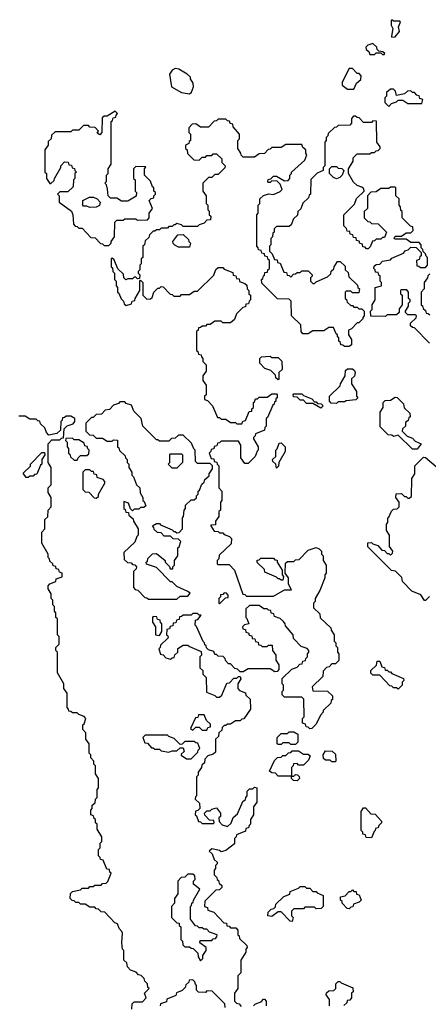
# Model space of a CAD drawing. Extents: x 2889633 to 3052318, y 540750 to 918690.
# Tile 385 of 656: x 2946481 to 2949065, y 798295 to 804530. Entities that reach past the tile are written whole.
import ezdxf

# ---------------------------------------------------------------- set-up
doc = ezdxf.new("R2010")
doc.units = 0

msp = doc.modelspace()

# ---------------------------------------------------------------- linework, layer by layer
at = {"layer": '0CON02XD'}
for points in [[(2948835, 804420), (2948855, 804422.5), (2948882.5, 804455), (2948876.7, 804485), (2948890, 804515), (2948885, 804520), (2948845, 804520), (2948835, 804530), (2948830, 804525), (2948830, 804495), (2948840, 804475), (2948832.5, 804425), (2948835, 804420)], [(2948785, 804310), (2948790, 804315), (2948777, 804327), (2948751.7, 804331.7), (2948741.7, 804341.7), (2948740, 804355), (2948715, 804380), (2948681.7, 804368.3), (2948670, 804355), (2948671.7, 804341.7), (2948688.3, 804328.3), (2948695, 804310), (2948725, 804310), (2948735, 804320), (2948765, 804320), (2948775, 804310), (2948785, 804310)], [(2947555, 804060), (2947568.3, 804071.7), (2947580, 804105), (2947577, 804127), (2947560, 804155), (2947560, 804165), (2947540, 804185), (2947487, 804217), (2947465, 804220), (2947445, 804210), (2947427.5, 804185), (2947440, 804105), (2947505, 804070), (2947555, 804060)], [(2948595, 804090), (2948611.7, 804128.3), (2948638.3, 804151.7), (2948640, 804175), (2948628.3, 804188.3), (2948615, 804190), (2948585, 804220), (2948565, 804220), (2948520, 804135), (2948520, 804115), (2948555, 804090), (2948595, 804090)], [(2948815, 803980), (2948831.7, 803998.3), (2948865, 804010), (2948875, 804020), (2948905, 804020), (2948935, 804000), (2949025, 804000), (2949030, 804025), (2949011.7, 804031.7), (2949008.3, 804048.3), (2948991.7, 804051.7), (2948978.3, 804068.3), (2948965, 804070), (2948955, 804080), (2948933, 804077), (2948915, 804060), (2948865, 804050), (2948858.3, 804078.3), (2948845, 804090), (2948825, 804090), (2948801.7, 804068.3), (2948800, 804045), (2948790, 804035), (2948790, 804005), (2948815, 803980)], [(2947045, 803100), (2947060, 803115), (2947060, 803125), (2947080, 803155), (2947081.7, 803248.3), (2947095, 803260), (2947135, 803260), (2947145, 803270), (2947215, 803270), (2947225, 803260), (2947288.3, 803261.7), (2947300, 803275), (2947300, 803305), (2947320, 803335), (2947300, 803385), (2947311.7, 803398.3), (2947328.3, 803401.7), (2947330, 803415), (2947340, 803425), (2947340, 803435), (2947330, 803445), (2947330, 803465), (2947321.7, 803471.7), (2947308.3, 803508.3), (2947270, 803545), (2947270, 803585), (2947278.3, 803598.3), (2947215, 803600), (2947200, 803585), (2947200, 803525), (2947210, 803515), (2947210, 803445), (2947220, 803435), (2947218.3, 803411.7), (2947165, 803380), (2947125, 803380), (2947095, 803400), (2947055, 803400), (2947040, 803415), (2947037, 803457), (2947030, 803485), (2947020, 803495), (2947030, 803505), (2947030, 803545), (2947040, 803555), (2947040, 803585), (2947060, 803615), (2947060, 803885), (2947068.3, 803891.7), (2947071.7, 803908.3), (2947088.3, 803911.7), (2947090, 803925), (2947100, 803935), (2947085, 803950), (2947035, 803920), (2947015, 803920), (2947001.7, 803908.3), (2947000, 803815), (2946988.3, 803801.7), (2946971.7, 803811.7), (2946980, 803825), (2946958.3, 803848.3), (2946925, 803850), (2946915, 803860), (2946885, 803860), (2946855, 803830), (2946815, 803830), (2946805, 803820), (2946705, 803820), (2946681.7, 803798.3), (2946680, 803775), (2946661.7, 803758.3), (2946660, 803735), (2946640, 803705), (2946640, 803565), (2946650, 803555), (2946650, 803525), (2946671.7, 803491.7), (2946678.3, 803491.7), (2946698.3, 803511.7), (2946700, 803525), (2946740, 803595), (2946740, 803605), (2946765, 803630), (2946788.3, 803628.3), (2946791.7, 803611.7), (2946808.3, 803608.3), (2946811.7, 803591.7), (2946828.3, 803588.3), (2946830, 803575), (2946840, 803565), (2946830, 803555), (2946830, 803525), (2946820, 803515), (2946818.3, 803471.7), (2946785, 803440), (2946735, 803440), (2946720, 803425), (2946730, 803415), (2946730, 803375), (2946808.3, 803318.3), (2946817.5, 803295), (2946820, 803235), (2946831.7, 803221.7), (2946845, 803220), (2946855, 803210), (2946875, 803210), (2946931.7, 803151.7), (2946958.3, 803148.3), (2946991.7, 803111.7), (2947005, 803110), (2947015, 803100), (2947045, 803100)], [(2948881.7, 802698.3), (2948880, 802675), (2948865, 802660), (2948805, 802660), (2948795, 802650), (2948701.7, 802651.7), (2948700, 802685), (2948710, 802695), (2948710, 802725), (2948730, 802755), (2948730, 802835), (2948770, 802845), (2948770, 802865), (2948760, 802875), (2948760, 802905), (2948751.7, 802911.7), (2948748.3, 802928.3), (2948731.7, 802931.7), (2948730, 802945), (2948720, 802955), (2948721.7, 802968.3), (2948735, 802980), (2948758.3, 802981.7), (2948775, 803000), (2948825, 803010), (2948835, 803020), (2948908.3, 803051.7), (2948921.7, 803068.3), (2948938.3, 803071.7), (2948955, 803090), (2948988.3, 803088.3), (2949020, 803055), (2949020, 803035), (2949011.7, 803028.3), (2949008.3, 803011.7), (2948990, 803005), (2948991.7, 802971.7), (2949005, 802970), (2949015, 802960), (2949048.3, 802961.7), (2949060, 802975), (2949060, 803025), (2949051.7, 803031.7), (2949048.3, 803048.3), (2949031.7, 803061.7), (2949030, 803075), (2949020, 803085), (2949020, 803105), (2949008.3, 803118.3), (2948955, 803120), (2948925, 803140), (2948855, 803140), (2948850, 803145), (2948855, 803160), (2948895, 803160), (2948925, 803180), (2948955, 803180), (2948970, 803195), (2948968.3, 803218.3), (2948951.7, 803221.7), (2948900, 803275), (2948900, 803315), (2948891.7, 803321.7), (2948890, 803345), (2948880, 803355), (2948880, 803395), (2948860, 803415), (2948860, 803465), (2948855, 803470), (2948825, 803470), (2948815, 803460), (2948765, 803460), (2948735, 803440), (2948701.7, 803438.3), (2948680, 803415), (2948680, 803335), (2948660, 803315), (2948660, 803275), (2948681.7, 803251.7), (2948695, 803250), (2948705, 803240), (2948748.3, 803238.3), (2948800, 803185), (2948788.3, 803151.7), (2948775, 803150), (2948765, 803140), (2948735, 803140), (2948725, 803130), (2948711.7, 803128.3), (2948698.3, 803091.7), (2948685, 803080), (2948675, 803080), (2948665, 803090), (2948651.7, 803091.7), (2948648.3, 803108.3), (2948631.7, 803111.7), (2948628.3, 803128.3), (2948611.7, 803131.7), (2948608.3, 803148.3), (2948591.7, 803151.7), (2948588.3, 803168.3), (2948571.7, 803171.7), (2948568.3, 803188.3), (2948551.7, 803191.7), (2948548.3, 803208.3), (2948530, 803225), (2948530, 803295), (2948598.3, 803361.7), (2948611.7, 803398.3), (2948660, 803445), (2948658.3, 803458.3), (2948645, 803470), (2948615, 803480), (2948591.7, 803501.7), (2948560, 803555), (2948560, 803585), (2948590, 803635), (2948590, 803655), (2948615, 803680), (2948695, 803680), (2948705, 803690), (2948725, 803690), (2948735, 803700), (2948748.3, 803701.7), (2948760, 803715), (2948760, 803725), (2948740, 803755), (2948738.3, 803888.3), (2948715, 803890), (2948705, 803880), (2948655, 803880), (2948628.3, 803908.3), (2948615, 803910), (2948605, 803920), (2948591.7, 803918.3), (2948580, 803905), (2948580, 803875), (2948568.3, 803861.7), (2948495, 803860), (2948485, 803850), (2948471.7, 803848.3), (2948431.7, 803808.3), (2948430, 803795), (2948420, 803785), (2948420, 803765), (2948410, 803755), (2948410, 803605), (2948400, 803595), (2948400, 803575), (2948361.7, 803558.3), (2948321.7, 803518.3), (2948320, 803425), (2948311.7, 803418.3), (2948308.3, 803401.7), (2948271.7, 803368.3), (2948258.3, 803331.7), (2948240, 803315), (2948238.3, 803291.7), (2948211.7, 803268.3), (2948198.3, 803231.7), (2948185, 803220), (2948105, 803220), (2948090, 803205), (2948090, 803185), (2948081.7, 803178.3), (2948080, 803155), (2948070, 803145), (2948070, 803105), (2948060, 803095), (2948060, 803065), (2948078.3, 803048.3), (2948091.7, 803011.7), (2948108.3, 803008.3), (2948111.7, 802991.7), (2948128.3, 802988.3), (2948151.7, 802931.7), (2948168.3, 802928.3), (2948171.7, 802911.7), (2948185, 802910), (2948195, 802900), (2948211.7, 802918.3), (2948225, 802920), (2948235, 802930), (2948255, 802930), (2948265, 802940), (2948305, 802940), (2948330, 802915), (2948330, 802905), (2948320, 802895), (2948320, 802875), (2948335, 802860), (2948345, 802860), (2948355, 802870), (2948428.3, 802901.7), (2948448.3, 802921.7), (2948451.7, 802938.3), (2948468.3, 802951.7), (2948470, 802965), (2948491.7, 802998.3), (2948508.3, 802998.3), (2948538.3, 802968.3), (2948540, 802945), (2948558.3, 802928.3), (2948561.7, 802901.7), (2948618.3, 802848.3), (2948620, 802835), (2948630, 802825), (2948625, 802800), (2948585, 802800), (2948575, 802810), (2948545, 802810), (2948540, 802805), (2948540, 802765), (2948548.3, 802758.3), (2948551.7, 802741.7), (2948575, 802720), (2948585, 802720), (2948595, 802710), (2948615, 802710), (2948625, 802700), (2948645, 802700), (2948660, 802685), (2948660, 802655), (2948650, 802645), (2948650, 802635), (2948625, 802610), (2948615, 802610), (2948578.3, 802571.7), (2948560, 802565), (2948560, 802535), (2948580, 802505), (2948578.3, 802471.7), (2948565, 802460), (2948535, 802460), (2948525, 802470), (2948511.7, 802471.7), (2948510, 802485), (2948500, 802495), (2948500, 802515), (2948491.7, 802521.7), (2948490, 802535), (2948481.7, 802541.7), (2948465, 802580), (2948435, 802580), (2948405, 802560), (2948335, 802560), (2948305, 802540), (2948271.7, 802541.7), (2948260, 802555), (2948258.3, 802598.3), (2948200, 802655), (2948198.3, 802748.3), (2948185, 802760), (2948111.7, 802761.7), (2948011.7, 802861.7), (2948010, 802885), (2948018.3, 802891.7), (2948021.7, 802908.3), (2948028.3, 802911.7), (2948031.7, 802928.3), (2948048.3, 802931.7), (2948050, 802945), (2948060, 802955), (2948060, 803005), (2948051.7, 803011.7), (2948048.3, 803028.3), (2948031.7, 803031.7), (2948028.3, 803048.3), (2948011.7, 803051.7), (2948008.3, 803068.3), (2947991.7, 803071.7), (2947990, 803085), (2947980, 803095), (2947980, 803295), (2947990, 803305), (2947990, 803355), (2948000, 803365), (2948000, 803395), (2948023, 803417), (2948055, 803427.5), (2948087, 803423), (2948128.3, 803441.7), (2948140, 803455), (2948128.3, 803488.3), (2948108.3, 803508.3), (2948075, 803510), (2948065, 803500), (2948055, 803500), (2948050, 803505), (2948051.7, 803518.3), (2948068.3, 803521.7), (2948085, 803540), (2948105, 803540), (2948155, 803510), (2948178.3, 803511.7), (2948190, 803525), (2948190, 803545), (2948200, 803555), (2948200, 803565), (2948285, 803640), (2948297.5, 803675), (2948290, 803685), (2948290, 803705), (2948271.7, 803721.7), (2948265, 803740), (2948165, 803740), (2948135, 803720), (2948075, 803720), (2948065, 803710), (2948051.7, 803708.3), (2948028.3, 803681.7), (2947995, 803680), (2947965, 803660), (2947895, 803660), (2947881.7, 803671.7), (2947880, 803685), (2947860, 803715), (2947860, 803765), (2947870, 803775), (2947870, 803805), (2947831.7, 803851.7), (2947828.3, 803868.3), (2947811.7, 803871.7), (2947808.3, 803888.3), (2947795, 803890), (2947785, 803900), (2947735, 803900), (2947725, 803890), (2947711.7, 803888.3), (2947675, 803850), (2947625, 803850), (2947595, 803870), (2947571.7, 803868.3), (2947550, 803845), (2947550, 803815), (2947560, 803805), (2947560, 803765), (2947551.7, 803758.3), (2947550, 803745), (2947530, 803735), (2947530, 803715), (2947540, 803705), (2947541.7, 803681.7), (2947581.7, 803641.7), (2947615, 803640), (2947635, 803660), (2947655, 803660), (2947665, 803670), (2947695, 803670), (2947705, 803680), (2947725, 803680), (2947758.3, 803648.3), (2947760, 803625), (2947780, 803605), (2947778.3, 803591.7), (2947735, 803550), (2947715, 803550), (2947695, 803530), (2947675, 803530), (2947640, 803495), (2947640, 803445), (2947660, 803415), (2947660, 803365), (2947670, 803355), (2947670, 803325), (2947678.3, 803318.3), (2947680, 803295), (2947690, 803285), (2947688.3, 803261.7), (2947665, 803260), (2947648.3, 803241.7), (2947615, 803230), (2947605, 803220), (2947515, 803220), (2947505, 803230), (2947475, 803240), (2947465, 803230), (2947455, 803230), (2947445, 803220), (2947425, 803220), (2947415, 803210), (2947375, 803210), (2947365, 803200), (2947345, 803200), (2947335, 803190), (2947325, 803190), (2947301.7, 803168.3), (2947298.3, 803151.7), (2947275, 803130)], [(2948485, 803522.5), (2948465, 803530), (2948440, 803555), (2948440, 803585), (2948455, 803600), (2948485, 803600), (2948495, 803590), (2948518.3, 803588.3), (2948530, 803575), (2948520, 803545), (2948505, 803530), (2948485, 803522.5)], [(2946925, 803340), (2946905, 803350), (2946885, 803350), (2946880, 803355), (2946880, 803385), (2946923, 803407), (2946947, 803407), (2946970, 803395), (2946990, 803375), (2946986.4, 803353.6), (2946965, 803342.5), (2946925, 803340)], [(2947555, 803090), (2947485, 803090), (2947461.7, 803101.7), (2947451.7, 803111.7), (2947450, 803125), (2947481.7, 803168.3), (2947515, 803170), (2947548.3, 803138.3), (2947550, 803125), (2947560, 803115), (2947555, 803090)], [(2947275, 803130), (2947270, 803105), (2947260, 803095), (2947260, 803025), (2947250, 803015), (2947250, 802985), (2947240, 802975), (2947240, 802945), (2947230, 802935), (2947230, 802925), (2947240, 802915), (2947238.3, 802891.7), (2947225, 802890), (2947215, 802900), (2947205, 802900), (2947195, 802890), (2947165, 802890), (2947151.7, 802881.7), (2947140, 802895), (2947138.3, 802918.3), (2947101.7, 802951.7), (2947078.3, 803008.3), (2947065, 803020), (2947060, 803015), (2947060, 802965), (2947068.3, 802958.3), (2947070, 802935), (2947080, 802925), (2947080, 802885), (2947090, 802875), (2947090, 802845), (2947100, 802835), (2947100, 802805), (2947108.3, 802798.3), (2947121.7, 802761.7), (2947138.3, 802748.3), (2947141.7, 802731.7), (2947155, 802720), (2947188.3, 802731.7), (2947191.7, 802748.3), (2947208.3, 802751.7), (2947210, 802765), (2947240, 802815), (2947240, 802875), (2947245, 802880), (2947260, 802865), (2947260, 802785), (2947285, 802760), (2947308.3, 802761.7), (2947318.3, 802771.7), (2947330, 802805), (2947355, 802830), (2947365, 802830), (2947375, 802840), (2947388.3, 802838.3), (2947431.7, 802791.7), (2947445, 802790), (2947455, 802780), (2947495, 802780), (2947505, 802790), (2947555, 802790), (2947585, 802810), (2947605, 802810), (2947708.3, 802911.7), (2947721.7, 802948.3), (2947735, 802960), (2947765, 802960), (2947775, 802950), (2947828.3, 802928.3), (2947831.7, 802911.7), (2947848.3, 802908.3), (2947851.7, 802891.7), (2947868.3, 802888.3), (2947871.7, 802871.7), (2947905, 802860), (2947918.3, 802848.3), (2947920, 802825), (2947930, 802815), (2947930, 802795), (2947940, 802785), (2947940, 802755), (2947931.7, 802748.3), (2947928.3, 802731.7), (2947911.7, 802728.3), (2947908.3, 802711.7), (2947891.7, 802708.3), (2947851.7, 802668.3), (2947838.3, 802631.7), (2947815, 802610), (2947765, 802610), (2947755, 802620), (2947715, 802620), (2947685, 802600), (2947665, 802600), (2947655, 802590), (2947635, 802590), (2947625, 802580), (2947611.7, 802578.3), (2947610, 802565), (2947600, 802555), (2947600, 802435), (2947608.3, 802428.3), (2947611.7, 802411.7), (2947628.3, 802408.3), (2947630, 802395), (2947640, 802385), (2947640, 802365), (2947660, 802345), (2947660, 802305), (2947640, 802275), (2947640, 802245), (2947660, 802215), (2947660, 802155), (2947650, 802145), (2947650, 802125), (2947668.3, 802118.3), (2947700, 802085), (2947731.7, 802011.7), (2947745, 802010), (2947755, 802000), (2947785, 802000), (2947815, 801980), (2947845, 801980), (2947855, 801970), (2947885, 801970), (2947891.7, 801988.3), (2947908.3, 801991.7), (2947931.7, 802048.3), (2947948.3, 802051.7), (2947950, 802065), (2947960, 802075), (2947960, 802105), (2947965, 802110), (2947971.7, 802128.3), (2947985, 802130), (2947995, 802140), (2948045, 802140), (2948075, 802160), (2948105, 802160), (2948110, 802155), (2948110, 802135), (2948101.7, 802128.3), (2948100, 802115), (2948091.7, 802108.3), (2948090, 802095), (2948081.7, 802088.3), (2948048.3, 802011.7), (2948040, 802005), (2948040, 801955), (2948031.7, 801948.3), (2948028.3, 801931.7), (2947971.7, 801908.3), (2947970, 801895), (2947960, 801885), (2947960, 801875), (2947990, 801825), (2947990, 801805), (2947981.7, 801798.3), (2947970, 801765), (2947925, 801720), (2947905, 801720), (2947880, 801755), (2947880, 801835), (2947865, 801860), (2947755, 801860), (2947745, 801850), (2947731.7, 801848.3), (2947728.3, 801831.7), (2947711.7, 801828.3), (2947708.3, 801811.7), (2947691.7, 801808.3), (2947690, 801795), (2947680, 801785), (2947691.7, 801751.7), (2947708.3, 801748.3), (2947711.7, 801731.7), (2947728.3, 801728.3), (2947730, 801715), (2947740, 801705), (2947740, 801565), (2947760, 801545), (2947760, 801485), (2947750, 801475), (2947750, 801425), (2947740, 801415), (2947740, 801385), (2947720, 801355), (2947718.3, 801331.7), (2947690, 801330), (2947690, 801325), (2947711.7, 801291.7), (2947735, 801290), (2947745, 801280), (2947765, 801280), (2947775, 801270), (2947808.3, 801258.3), (2947820, 801245), (2947818.3, 801211.7), (2947741.7, 801138.3), (2947740, 801115), (2947730, 801105), (2947730, 801085), (2947735, 801080), (2947805, 801080), (2947840, 801045), (2947891.7, 800891.7), (2947905, 800890), (2947915, 800880), (2948085, 800880), (2948155, 800920), (2948200, 800920), (2948180, 800955), (2948180, 800995), (2948160, 801025), (2948161.7, 801088.3), (2948175, 801100), (2948215, 801100), (2948225, 801110), (2948248.3, 801111.7), (2948305, 801170), (2948355, 801187.5), (2948375, 801180), (2948390, 801165), (2948390, 801145), (2948400, 801135), (2948400, 801105), (2948420, 801075), (2948420, 801025), (2948410, 801015), (2948410, 800995), (2948380, 800915), (2948350, 800865), (2948350, 800845), (2948340, 800835), (2948340, 800805), (2948378.3, 800768.3), (2948381.7, 800741.7), (2948448.3, 800678.3), (2948450, 800665), (2948470, 800635), (2948470, 800595), (2948480, 800585), (2948480, 800565), (2948490, 800555), (2948490, 800525), (2948500, 800515), (2948498.3, 800471.7), (2948478.3, 800451.7), (2948455, 800450), (2948438.3, 800431.7), (2948421.7, 800428.3), (2948400, 800405), (2948398.3, 800371.7), (2948330, 800305), (2948335, 800280), (2948428.3, 800278.3), (2948458.3, 800248.3), (2948460, 800225), (2948451.7, 800218.3), (2948448.3, 800201.7), (2948400, 800155), (2948400, 800145), (2948383, 800127), (2948355, 800070), (2948328.3, 800041.7), (2948315, 800040), (2948305, 800050), (2948291.7, 800051.7), (2948288.3, 800068.3), (2948270, 800075), (2948270, 800105), (2948280, 800115), (2948278.3, 800228.3), (2948265, 800240), (2948155, 800240), (2948140, 800255), (2948140, 800275), (2948150, 800285), (2948150, 800315), (2948140, 800325), (2948141.7, 800358.3), (2948201.7, 800418.3), (2948235, 800430), (2948251.7, 800448.3), (2948268.3, 800451.7), (2948271.7, 800468.3), (2948288.3, 800471.7), (2948290, 800485), (2948300, 800495), (2948300, 800515), (2948310, 800525), (2948310, 800535), (2948298.3, 800548.3), (2948261.7, 800561.7), (2948211.7, 800611.7), (2948210, 800635), (2948161.7, 800691.7), (2948160, 800705), (2948148.3, 800718.3), (2948128.3, 800738.3), (2948091.7, 800751.7), (2948088.3, 800768.3), (2948071.7, 800771.7), (2948068.3, 800788.3), (2948055, 800790), (2948045, 800800), (2948025, 800800), (2947995, 800820), (2947935, 800820), (2947911.7, 800798.3), (2947910, 800745), (2947918.3, 800738.3), (2947930, 800705), (2947901.7, 800698.3), (2947890, 800685), (2947891.7, 800671.7), (2947908.3, 800668.3), (2947911.7, 800651.7), (2947928.3, 800648.3), (2947931.7, 800631.7), (2947948.3, 800628.3), (2947951.7, 800611.7), (2947968.3, 800608.3), (2947971.7, 800591.7), (2947988.3, 800588.3), (2947991.7, 800571.7), (2948005, 800570), (2948015, 800560), (2948045, 800560), (2948055, 800570), (2948078.3, 800568.3), (2948080, 800535), (2948100, 800505), (2948100, 800475), (2948120, 800445), (2948120, 800415), (2948108.3, 800401.7), (2948095, 800400), (2948065, 800420), (2947925, 800420), (2947895, 800400), (2947875, 800400), (2947858.3, 800418.3), (2947841.7, 800421.7), (2947815, 800450), (2947801.7, 800451.7), (2947781.7, 800471.7), (2947780, 800485), (2947768.3, 800498.3), (2947735, 800500), (2947725, 800510), (2947715, 800510), (2947708.3, 800528.3), (2947675, 800540), (2947661.7, 800551.7), (2947660, 800565), (2947651.7, 800571.7), (2947650, 800585), (2947641.7, 800591.7), (2947598.3, 800688.3), (2947590, 800695), (2947591.7, 800728.3), (2947608.3, 800731.7), (2947628.3, 800758.3), (2947615, 800760), (2947605, 800770), (2947575, 800770), (2947565, 800760), (2947515, 800760), (2947505, 800750), (2947491.7, 800748.3), (2947488.3, 800731.7), (2947471.7, 800728.3), (2947468.3, 800711.7), (2947451.7, 800708.3), (2947448.3, 800691.7), (2947431.7, 800688.3), (2947428.3, 800671.7), (2947411.7, 800668.3), (2947410, 800635), (2947418.3, 800628.3), (2947420, 800615), (2947371.7, 800568.3), (2947370, 800555), (2947360, 800545), (2947371.7, 800511.7), (2947388.3, 800508.3), (2947405, 800490), (2947435, 800480), (2947445, 800490), (2947458.3, 800491.7), (2947461.7, 800508.3), (2947480, 800525), (2947481.7, 800548.3), (2947515, 800570), (2947545, 800570), (2947555, 800560), (2947628.3, 800528.3), (2947630, 800505), (2947620, 800495), (2947620, 800425), (2947638.3, 800408.3), (2947640, 800385), (2947660, 800365), (2947661.7, 800271.7), (2947715, 800250), (2947725, 800240), (2947745, 800240), (2947758.3, 800251.7), (2947791.7, 800328.3), (2947808.3, 800331.7), (2947835, 800360), (2947855, 800360), (2947865, 800370), (2947875, 800370), (2947880, 800355), (2947860, 800325), (2947860, 800295), (2947871.7, 800281.7), (2947908.3, 800268.3), (2947911.7, 800251.7), (2947938.3, 800228.3), (2947940, 800165), (2947898.3, 800101.7), (2947885, 800100), (2947875, 800090), (2947845, 800090), (2947815, 800070), (2947795, 800070), (2947785, 800060), (2947775, 800060), (2947761.7, 800048.3), (2947758.3, 800031.7), (2947740, 800015), (2947738.3, 799991.7), (2947720, 799975), (2947718.3, 799891.7), (2947705, 799880), (2947671.7, 799868.3), (2947651.7, 799848.3), (2947650, 799825), (2947631.7, 799808.3), (2947630, 799795), (2947610, 799765), (2947610, 799745), (2947600, 799735), (2947600, 799615), (2947591.7, 799608.3), (2947590, 799595), (2947618.3, 799568.3), (2947620, 799535), (2947608.3, 799521.7), (2947591.7, 799518.3), (2947590, 799495), (2947598.3, 799488.3), (2947611.7, 799451.7), (2947625, 799450), (2947635, 799440), (2947705, 799440), (2947710, 799445), (2947708.3, 799458.3), (2947681.7, 799461.7), (2947651.7, 799491.7), (2947650, 799505), (2947665, 799520), (2947685, 799520), (2947695, 799530), (2947725, 799540), (2947750, 799505), (2947750, 799485), (2947740, 799475), (2947741.7, 799451.7), (2947761.7, 799431.7), (2947795, 799420), (2947818.3, 799441.7), (2947831.7, 799478.3), (2947858.3, 799501.7), (2947891.7, 799578.3), (2947908.3, 799591.7), (2947910, 799605), (2947920, 799615), (2947920, 799645)], [(2949075, 802920), (2949061.7, 802908.3), (2949060, 802895), (2949040, 802865), (2949040, 802825), (2949020, 802805), (2949020, 802725), (2949028.3, 802718.3), (2949031.7, 802701.7), (2949048.3, 802688.3), (2949051.7, 802671.7), (2949065, 802670), (2949075, 802660)], [(2949071.7, 802481.7), (2948978.3, 802578.3), (2948965, 802580), (2948951.7, 802591.7), (2948951.7, 802608.3), (2948988.3, 802641.7), (2948990, 802655), (2948985, 802660), (2948935, 802660), (2948920, 802675), (2948920, 802685), (2948940, 802715), (2948940, 802735), (2948950, 802745), (2948950, 802755), (2948940, 802765), (2948940, 802805), (2948928.3, 802818.3), (2948895, 802820), (2948890, 802815), (2948890, 802795), (2948900, 802785), (2948900, 802725), (2948881.7, 802698.3)], [(2948115, 802250), (2948101.7, 802261.7), (2948098.3, 802278.3), (2948068.3, 802308.3), (2948031.7, 802321.7), (2948000, 802355), (2948000, 802385), (2948010, 802395), (2948065, 802400), (2948075, 802390), (2948115, 802390), (2948138.3, 802368.3), (2948140, 802315), (2948120, 802295), (2948120, 802255), (2948115, 802250)], [(2948485, 802100), (2948451.7, 802101.7), (2948440, 802115), (2948440, 802145), (2948508.3, 802211.7), (2948510, 802225), (2948540, 802275), (2948541.7, 802308.3), (2948555, 802320), (2948585, 802320), (2948598.3, 802308.3), (2948602.5, 802295), (2948598.3, 802271.7), (2948580, 802255), (2948580, 802225), (2948610, 802175), (2948610, 802145), (2948620, 802135), (2948607, 802123), (2948545, 802117.5), (2948535, 802110), (2948495, 802110), (2948485, 802100)], [(2948385, 802070), (2948335, 802100), (2948295, 802100), (2948275, 802120), (2948255, 802120), (2948235, 802140), (2948211.7, 802141.7), (2948210, 802155), (2948215, 802160), (2948265, 802160), (2948275, 802150), (2948328.3, 802128.3), (2948345, 802110), (2948355, 802110), (2948365, 802100), (2948388.3, 802098.3), (2948400, 802085), (2948385, 802070)], [(2948995, 801810), (2948965, 801810), (2948875, 801900), (2948845, 801890), (2948835, 801900), (2948811.7, 801901.7), (2948761.7, 801951.7), (2948760, 802045), (2948780, 802075), (2948780, 802105), (2948791.7, 802118.3), (2948825, 802120), (2948855, 802140), (2948868.3, 802138.3), (2948908.3, 802098.3), (2948911.7, 802071.7), (2948948.3, 802038.3), (2948950, 802015), (2948941.7, 802008.3), (2948938.3, 801991.7), (2948921.7, 801978.3), (2948920, 801955), (2948901.7, 801938.3), (2948900, 801925), (2948931.7, 801891.7), (2948965, 801880), (2948981.7, 801861.7), (2949020, 801845), (2948995, 801810)], [(2947475, 800860), (2947495, 800880), (2947545, 800880), (2947558.3, 800898.3), (2947545, 800910), (2947475, 800940), (2947445, 800970), (2947435, 800970), (2947345, 801060), (2947281.7, 801081.7), (2947280, 801095), (2947288.3, 801101.7), (2947291.7, 801118.3), (2947321.7, 801148.3), (2947345, 801150), (2947400, 801105), (2947400, 801095), (2947428.3, 801068.3), (2947431.7, 801051.7), (2947448.3, 801051.7), (2947450, 801065), (2947460, 801075), (2947460, 801105), (2947480, 801135), (2947480, 801185), (2947488.3, 801191.7), (2947500, 801225), (2947485, 801240), (2947451.7, 801241.7), (2947435, 801260), (2947395, 801260), (2947375, 801280), (2947351.7, 801281.7), (2947331.7, 801301.7), (2947330, 801315), (2947320, 801325), (2947345, 801340), (2947365, 801340), (2947371.7, 801331.7), (2947445, 801300), (2947455, 801290), (2947465, 801290), (2947475, 801280), (2947488.3, 801281.7), (2947510, 801305), (2947510, 801375), (2947517, 801383), (2947520, 801425), (2947530, 801435), (2947530, 801455), (2947565, 801490), (2947585, 801490), (2947598.3, 801501.7), (2947600, 801515), (2947610, 801525), (2947610, 801545), (2947618.3, 801551.7), (2947631.7, 801588.3), (2947648.3, 801601.7), (2947651.7, 801618.3), (2947678.3, 801641.7), (2947680, 801655), (2947700, 801685), (2947700, 801705), (2947685, 801720), (2947605, 801720), (2947591.7, 801731.7), (2947590, 801805), (2947581.7, 801811.7), (2947568.3, 801848.3), (2947515, 801900), (2947485, 801900), (2947465, 801880), (2947441.7, 801878.3), (2947425, 801860), (2947365, 801860), (2947355, 801870), (2947345, 801870), (2947260, 801955), (2947250, 802005), (2947201.7, 802051.7), (2947188.3, 802088.3), (2947155, 802100), (2947145, 802110), (2947115, 802110), (2947105, 802100), (2947075, 802090), (2947048.3, 802061.7), (2947021.7, 802058.3), (2946998.3, 802031.7), (2946965, 802030), (2946945, 802010), (2946935, 802010), (2946900, 801975), (2946900, 801925), (2946921.7, 801901.7), (2946945, 801900), (2946965, 801880), (2947005, 801880), (2947035, 801860), (2947065, 801860), (2947075, 801870), (2947098.3, 801868.3), (2947100, 801825), (2947108.3, 801818.3), (2947111.7, 801801.7), (2947148.3, 801768.3), (2947150, 801755), (2947160, 801745), (2947160, 801725), (2947170, 801715), (2947170, 801695), (2947190, 801665), (2947190, 801645), (2947200, 801635), (2947220, 801585), (2947240, 801565), (2947243, 801533), (2947260, 801505), (2947260, 801485), (2947268.3, 801478.3), (2947278.3, 801451.7), (2947265, 801440), (2947245, 801440), (2947235, 801430), (2947205, 801430), (2947195, 801420), (2947181.7, 801431.7), (2947168.3, 801468.3), (2947140, 801480), (2947140, 801435), (2947148.3, 801428.3), (2947151.7, 801411.7), (2947168.3, 801408.3), (2947171.7, 801391.7), (2947198.3, 801368.3), (2947200, 801355), (2947230, 801305), (2947230, 801265), (2947221.7, 801258.3), (2947208.3, 801221.7), (2947140, 801155), (2947141.7, 801111.7), (2947161.7, 801091.7), (2947185, 801090), (2947195, 801080), (2947208.3, 801078.3), (2947220, 801065), (2947218.3, 801051.7), (2947200, 801035), (2947200, 800935), (2947211.7, 800921.7), (2947228.3, 800918.3), (2947271.7, 800871.7), (2947285, 800870), (2947295, 800860), (2947475, 800860)], [(2947190, 798265), (2947191.7, 798298.3), (2947205, 798310), (2947258.3, 798311.7), (2947280, 798335), (2947270, 798365), (2947300, 798395), (2947291.7, 798401.7), (2947290, 798425), (2947271.7, 798441.7), (2947268.3, 798458.3), (2947248.3, 798478.3), (2947231.7, 798481.7), (2947218.3, 798498.3), (2947181.7, 798511.7), (2947161.7, 798531.7), (2947158.3, 798558.3), (2947140, 798575), (2947140, 798635), (2947130, 798645), (2947127.5, 798685), (2947130, 798745), (2947127, 798757), (2947110, 798775), (2947100, 798805), (2947081.7, 798811.7), (2947018.3, 798878.3), (2946995, 798880), (2946978.3, 798898.3), (2946965, 798900), (2946955, 798910), (2946925, 798910), (2946895, 798930), (2946865, 798930), (2946855, 798940), (2946835, 798940), (2946825, 798950), (2946811.7, 798951.7), (2946800, 798965), (2946803, 798997), (2946815, 799010), (2946865, 799020), (2946875, 799030), (2946915, 799030), (2946925, 799040), (2946945, 799040), (2946955, 799050), (2946995, 799050), (2947005, 799060), (2947028.3, 799061.7), (2947038.3, 799071.7), (2947060, 799125), (2947051.7, 799131.7), (2947048.3, 799148.3), (2947031.7, 799151.7), (2947008.3, 799208.3), (2946991.7, 799211.7), (2946990, 799225), (2946980, 799235), (2946980, 799275), (2946990, 799285), (2946990, 799315), (2947000, 799325), (2947000, 799355), (2946970, 799405), (2946970, 799435), (2946960, 799445), (2946960, 799465), (2946951.7, 799471.7), (2946948.3, 799488.3), (2946930, 799495), (2946930, 799525), (2946940, 799535), (2946940, 799555), (2946958.3, 799571.7), (2946960, 799595), (2946970, 799605), (2946970, 799655), (2946980, 799665), (2946980, 799725), (2946960, 799755), (2946960, 799805), (2946950, 799815), (2946950, 799835), (2946930, 799855), (2946930, 799875), (2946920, 799885), (2946920, 799945), (2946900, 799975), (2946900, 800015), (2946880, 800035), (2946880, 800065), (2946888.3, 800071.7), (2946900, 800105), (2946888.3, 800118.3), (2946855, 800130), (2946845, 800140), (2946815, 800140), (2946805, 800150), (2946791.7, 800151.7), (2946790, 800165), (2946780, 800175), (2946780, 800265), (2946760, 800295), (2946760, 800325), (2946720, 800395), (2946720, 800525), (2946710, 800535), (2946710, 800555), (2946730, 800575), (2946730, 800625), (2946720, 800635), (2946720, 800735), (2946710, 800745), (2946710, 800775), (2946700, 800785), (2946700, 800815), (2946690, 800825), (2946690, 800855), (2946680, 800865), (2946680, 800895), (2946660, 800925), (2946660, 800945), (2946671.7, 800958.3), (2946708.3, 800971.7), (2946711.7, 800988.3), (2946748.3, 801001.7), (2946750, 801025), (2946731.7, 801031.7), (2946728.3, 801048.3), (2946711.7, 801051.7), (2946708.3, 801068.3), (2946691.7, 801071.7), (2946690, 801085), (2946671.7, 801101.7), (2946670, 801115), (2946660, 801125), (2946660, 801145), (2946620, 801215), (2946620, 801285), (2946640, 801305), (2946640, 801365), (2946658.3, 801381.7), (2946660, 801425), (2946680, 801445), (2946680, 801505), (2946660, 801535), (2946660, 801565), (2946680, 801585), (2946680, 801695), (2946660, 801725), (2946660, 801845), (2946685, 801870), (2946735, 801870), (2946745, 801880), (2946758.3, 801881.7), (2946761.7, 801938.3), (2946781.7, 801958.3), (2946818.3, 801971.7), (2946830, 801985), (2946830, 802005), (2946805, 802020), (2946775, 802020), (2946765, 802010), (2946751.7, 802008.3), (2946750, 801995), (2946740, 801985), (2946738.3, 801931.7), (2946715, 801910), (2946665, 801900), (2946650, 801915), (2946640, 801945), (2946611.7, 801971.7), (2946608.3, 801988.3), (2946595, 801990), (2946585, 802000), (2946545, 802000), (2946515, 802020), (2946475, 802020)], [(2946845, 801740), (2946850, 801755), (2946865, 801770), (2946905, 801770), (2946918.3, 801781.7), (2946920, 801805), (2946911.7, 801811.7), (2946908.3, 801828.3), (2946891.7, 801831.7), (2946888.3, 801848.3), (2946855, 801870), (2946825, 801870), (2946815, 801880), (2946771.7, 801878.3), (2946770, 801865), (2946780, 801855), (2946780, 801825), (2946790, 801815), (2946790, 801785), (2946798.3, 801778.3), (2946801.7, 801761.7), (2946825, 801740), (2946845, 801740)], [(2948105, 801690), (2948100, 801715), (2948081.7, 801731.7), (2948080, 801745), (2948100, 801765), (2948100, 801805), (2948108.3, 801811.7), (2948121.7, 801848.3), (2948135, 801850), (2948160, 801825), (2948160, 801795), (2948120, 801725), (2948118.3, 801701.7), (2948105, 801690)], [(2946535, 801630), (2946521.7, 801631.7), (2946501.7, 801658.3), (2946548.3, 801701.7), (2946550, 801715), (2946621.7, 801788.3), (2946638.3, 801788.3), (2946640, 801775), (2946620, 801745), (2946620, 801715), (2946611.7, 801708.3), (2946588.3, 801651.7), (2946575, 801650), (2946565, 801640), (2946545, 801640), (2946535, 801630)], [(2947475, 801690), (2947445, 801690), (2947420, 801715), (2947430, 801725), (2947430, 801775), (2947435, 801780), (2947505, 801780), (2947510, 801775), (2947510, 801725), (2947475, 801690)], [(2949071.7, 800878.3), (2949048.3, 800851.7), (2949041.7, 800851.7), (2949018.3, 800888.3), (2948961.7, 800911.7), (2948901.7, 800971.7), (2948898.3, 800998.3), (2948858.3, 801038.3), (2948831.7, 801041.7), (2948681.7, 801191.7), (2948681.7, 801218.3), (2948705, 801220), (2948715, 801210), (2948745, 801200), (2948771.7, 801171.7), (2948788.3, 801168.3), (2948805, 801150), (2948815, 801150), (2948825, 801140), (2948838.3, 801151.7), (2948840, 801165), (2948820, 801195), (2948820, 801265), (2948800, 801295), (2948800, 801335), (2948810, 801345), (2948810, 801375), (2948815, 801380), (2948831.7, 801418.3), (2948845, 801430), (2948868.3, 801431.7), (2948880, 801445), (2948880, 801475), (2948860, 801505), (2948861.7, 801528.3), (2948895, 801530), (2948915, 801510), (2948925, 801510), (2948935, 801500), (2948945, 801500), (2948958.3, 801511.7), (2948960, 801625), (2948980, 801655), (2948980, 801705), (2949035, 801760), (2949048.3, 801758.3), (2949115, 801700)], [(2946965, 801500), (2946978.3, 801511.7), (2946980, 801525), (2947020, 801595), (2947020, 801605), (2947008.3, 801618.3), (2946971.7, 801631.7), (2946968.3, 801648.3), (2946951.7, 801651.7), (2946948.3, 801668.3), (2946935, 801670), (2946925, 801680), (2946895, 801680), (2946880, 801665), (2946880, 801555), (2946895, 801540), (2946918.3, 801538.3), (2946951.7, 801501.7), (2946965, 801500)], [(2948145, 800980), (2948135, 800980), (2948125, 800990), (2948115, 800990), (2948105, 801000), (2948031.7, 801031.7), (2948028.3, 801048.3), (2947981.7, 801091.7), (2947981.7, 801108.3), (2947995, 801110), (2948005, 801120), (2948085, 801120), (2948095, 801110), (2948108.3, 801108.3), (2948110, 801095), (2948140, 801045), (2948140, 801015), (2948150, 801005), (2948145, 800980)], [(2947745, 800830), (2947781.7, 800868.3), (2947798.3, 800871.7), (2947800, 800885), (2947788.3, 800898.3), (2947775, 800900), (2947765, 800890), (2947751.7, 800888.3), (2947750, 800875), (2947740, 800865), (2947740, 800835), (2947745, 800830)], [(2947365, 800630), (2947380, 800655), (2947380, 800705), (2947371.7, 800711.7), (2947368.3, 800728.3), (2947351.7, 800731.7), (2947348.3, 800748.3), (2947325, 800750), (2947320, 800745), (2947320, 800715), (2947340, 800685), (2947340, 800635), (2947365, 800630)], [(2948875, 800290), (2948865, 800300), (2948845, 800300), (2948835, 800310), (2948821.7, 800311.7), (2948758.3, 800378.3), (2948715, 800380), (2948701.7, 800391.7), (2948701.7, 800408.3), (2948738.3, 800441.7), (2948741.7, 800468.3), (2948758.3, 800468.3), (2948771.7, 800431.7), (2948788.3, 800428.3), (2948791.7, 800411.7), (2948805, 800410), (2948815, 800400), (2948825, 800400), (2948835, 800390), (2948908.3, 800358.3), (2948910, 800345), (2948900, 800335), (2948900, 800315), (2948875, 800290)], [(2947665, 800030), (2947671.7, 800048.3), (2947688.3, 800051.7), (2947688.3, 800068.3), (2947661.7, 800091.7), (2947648.3, 800128.3), (2947611.7, 800128.3), (2947608.3, 800111.7), (2947591.7, 800108.3), (2947561.7, 800041.7), (2947575, 800030), (2947595, 800050), (2947615, 800050), (2947635, 800030), (2947665, 800030)], [(2948225, 799940), (2948195, 799940), (2948185, 799950), (2948145, 799950), (2948135, 799940), (2948115, 799940), (2948110, 799945), (2948110, 799985), (2948135, 800010), (2948175, 800010), (2948185, 800020), (2948215, 800020), (2948240, 800005), (2948240, 799955), (2948225, 799940)], [(2947565, 799850), (2947608.3, 799891.7), (2947610, 799905), (2947620, 799915), (2947608.3, 799948.3), (2947595, 799950), (2947585, 799960), (2947525, 799960), (2947508.3, 799941.7), (2947495, 799940), (2947458.3, 799978.3), (2947425, 799990), (2947415, 800000), (2947275, 800000), (2947260, 799985), (2947271.7, 799951.7), (2947288.3, 799948.3), (2947315, 799920), (2947325, 799920), (2947335, 799910), (2947365, 799910), (2947375, 799900), (2947425, 799892.5), (2947445, 799900), (2947475, 799900), (2947495, 799920), (2947515, 799920), (2947520, 799895), (2947501.7, 799878.3), (2947501.7, 799871.7), (2947535, 799850), (2947565, 799850)], [(2948235, 799710), (2948211.7, 799711.7), (2948200, 799725), (2948200, 799740), (2948115, 799740), (2948098.3, 799758.3), (2948075, 799760), (2948061.7, 799771.7), (2948091.7, 799838.3), (2948111.7, 799858.3), (2948135, 799860), (2948145, 799870), (2948165, 799870), (2948181.7, 799888.3), (2948195, 799890), (2948205, 799900), (2948245, 799900), (2948275, 799880), (2948305, 799880), (2948318.3, 799868.3), (2948308.3, 799841.7), (2948275, 799810), (2948245, 799810), (2948235, 799820), (2948211.7, 799818.3), (2948210, 799805), (2948200, 799795), (2948200, 799740), (2948215, 799740), (2948225, 799750), (2948238.3, 799748.3), (2948248.3, 799738.3), (2948250, 799725), (2948235, 799710)], [(2948475, 799830), (2948455, 799830), (2948445, 799840), (2948415, 799840), (2948401.7, 799851.7), (2948400, 799875), (2948415, 799900), (2948457, 799897), (2948478.3, 799878.3), (2948480, 799835), (2948475, 799830)], [(2947920, 799645), (2947935, 799660), (2947955, 799660), (2947965, 799670), (2947980, 799665), (2947980, 799575), (2947960, 799545), (2947960, 799495), (2947940, 799465), (2947940, 799435), (2947931.7, 799428.3), (2947928.3, 799411.7), (2947911.7, 799408.3), (2947908.3, 799391.7), (2947851.7, 799368.3), (2947850, 799355), (2947840, 799345), (2947838.3, 799311.7), (2947785, 799270), (2947755, 799260), (2947745, 799270), (2947695, 799280), (2947680, 799265), (2947698.3, 799248.3), (2947711.7, 799211.7), (2947730, 799195), (2947730, 799185), (2947720, 799175), (2947720, 799155), (2947710, 799145), (2947710, 799115), (2947728.3, 799098.3), (2947730, 799085), (2947738.3, 799078.3), (2947741.7, 799061.7), (2947758.3, 799048.3), (2947760, 799035), (2947745, 799020), (2947721.7, 799018.3), (2947651.7, 798948.3), (2947650, 798915), (2947668.3, 798908.3), (2947671.7, 798891.7), (2947708.3, 798878.3), (2947771.7, 798811.7), (2947788.3, 798808.3), (2947791.7, 798791.7), (2947805, 798790), (2947815, 798780), (2947848.3, 798778.3), (2947860, 798765), (2947860, 798735), (2947868.3, 798728.3), (2947871.7, 798711.7), (2947918.3, 798668.3), (2947920, 798655), (2947910, 798645), (2947910, 798625), (2947880, 798575), (2947880, 798495), (2947860, 798475), (2947860, 798395), (2947840, 798365), (2947840, 798315), (2947851.7, 798301.7), (2947868.3, 798298.3), (2947881.7, 798281.7)], [(2948705, 799350), (2948671.7, 799351.7), (2948668.3, 799368.3), (2948651.7, 799371.7), (2948650, 799385), (2948640, 799395), (2948640, 799515), (2948655, 799540), (2948668.3, 799538.3), (2948701.7, 799501.7), (2948728.3, 799498.3), (2948770, 799455), (2948770, 799445), (2948751.7, 799428.3), (2948748.3, 799411.7), (2948731.7, 799408.3), (2948730, 799395), (2948721.7, 799388.3), (2948705, 799350)], [(2947625, 798570), (2947640, 798585), (2947640, 798605), (2947660, 798635), (2947660, 798655), (2947620, 798685), (2947621.7, 798698.3), (2947695, 798700), (2947705, 798710), (2947718.3, 798711.7), (2947728.3, 798721.7), (2947730, 798735), (2947681.7, 798751.7), (2947665, 798770), (2947645, 798770), (2947635, 798780), (2947615, 798780), (2947605, 798790), (2947591.7, 798791.7), (2947560, 798835), (2947560, 798915), (2947568.3, 798921.7), (2947570, 798935), (2947578.3, 798941.7), (2947580, 798955), (2947620, 799025), (2947580, 799055), (2947580, 799075), (2947590, 799085), (2947588.3, 799108.3), (2947575, 799120), (2947545, 799120), (2947525, 799100), (2947501.7, 799098.3), (2947480, 799075), (2947480, 798995), (2947460, 798965), (2947460, 798935), (2947440, 798915), (2947440, 798845), (2947475, 798810), (2947488.3, 798808.3), (2947490, 798795), (2947500, 798785), (2947500, 798705), (2947510, 798695), (2947511.7, 798671.7), (2947525, 798660), (2947555, 798660), (2947565, 798650), (2947578.3, 798648.3), (2947608.3, 798618.3), (2947610, 798595), (2947625, 798570)], [(2948205, 798820), (2948191.7, 798821.7), (2948135, 798880), (2948115, 798880), (2948075, 798850), (2948050, 798855), (2948051.7, 798878.3), (2948071.7, 798898.3), (2948088.3, 798901.7), (2948098.3, 798911.7), (2948101.7, 798928.3), (2948151.7, 798978.3), (2948188.3, 798991.7), (2948191.7, 799008.3), (2948245, 799030), (2948255, 799040), (2948285, 799040), (2948295, 799030), (2948315, 799030), (2948335, 799010), (2948355, 799010), (2948361.7, 799001.7), (2948400, 798985), (2948400, 798915), (2948388.3, 798901.7), (2948355, 798900), (2948345, 798910), (2948285, 798910), (2948275, 798900), (2948215, 798900), (2948200, 798885), (2948200, 798855), (2948210, 798845), (2948205, 798820)], [(2948565, 798900), (2948551.7, 798901.7), (2948520, 798935), (2948520, 798945), (2948510, 798955), (2948510, 798975), (2948538.3, 798981.7), (2948565, 799010), (2948575, 799010), (2948585, 799020), (2948595, 799010), (2948608.3, 799008.3), (2948611.7, 798991.7), (2948628.3, 798988.3), (2948640, 798955), (2948628.3, 798941.7), (2948591.7, 798928.3), (2948588.3, 798911.7), (2948575, 798910), (2948565, 798900)], [(2947780, 798275), (2947778.3, 798298.3), (2947698.3, 798378.3), (2947665, 798380), (2947655, 798370), (2947611.7, 798371.7), (2947600, 798385), (2947600, 798415), (2947591.7, 798421.7), (2947588.3, 798438.3), (2947575, 798450), (2947551.7, 798448.3), (2947550, 798435), (2947531.7, 798418.3), (2947528.3, 798401.7), (2947508.3, 798381.7), (2947471.7, 798368.3), (2947468.3, 798351.7), (2947411.7, 798328.3), (2947408.3, 798311.7), (2947371.7, 798298.3), (2947370, 798285)], [(2948440, 798285), (2948440, 798325), (2948420, 798355), (2948421.7, 798368.3), (2948435, 798380), (2948468.3, 798381.7), (2948480, 798395), (2948480, 798425), (2948495, 798440), (2948505, 798440), (2948515, 798430), (2948588.3, 798398.3), (2948590, 798375), (2948580, 798365), (2948580, 798335), (2948568.3, 798321.7), (2948551.7, 798318.3), (2948550, 798305), (2948531.7, 798288.3)], [(2947960, 798285), (2947971.7, 798298.3), (2948008.3, 798311.7), (2948021.7, 798328.3), (2948028.3, 798328.3), (2948040, 798315), (2948040, 798285)]]:
    msp.add_lwpolyline(points, dxfattribs=at)

doc.saveas('drawing.dxf')
